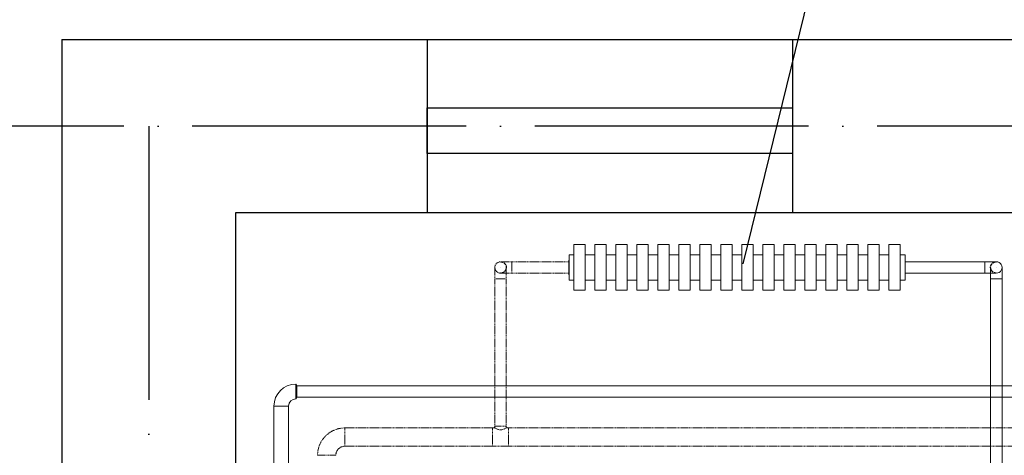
# Model space of a CAD drawing. Header units: millimetres. Extents: x 9824119 to 13672909, y -72394 to 462135.
# Tile 362 of 656: x 10226553 to 10228709, y 22741 to 23696. Entities that reach past the tile are written whole.
import ezdxf
from ezdxf import colors
from ezdxf.entities.mleader import LeaderData, LeaderLine
from ezdxf.math import Vec2, Vec3

# ---------------------------------------------------------------- set-up
doc = ezdxf.new("R2010")
doc.units = ezdxf.units.MM
for name, pattern in [('ACAD_ISO04W100', [30, 24, -3, 0, -3]), ('Hidden', [3, 2, -1]), ('UnderFloor', [7.5, 6, -1.5])]:
    doc.linetypes.add(name, pattern=pattern)
doc.layers.add('PIPE-H1', color=7, linetype='Continuous')
doc.layers.add('PIPE-H1-COMPONENT-', color=7, linetype='Continuous')
doc.layers.add('Оси', color=1, linetype='ACAD_ISO04W100', lineweight=0)
doc.styles.add('ISOCPEUR', font='isocpeui.ttf')
doc.styles.add('СПДС', font='isocpeur.ttf')

# ---------------------------------------------------------------- blocks, each defined once
blk = doc.blocks.new('ршролрролрр')
at = {"color": 253, "lineweight": 25}
for p, q in [((1573274.1, 1345082.2), (1578444.1, 1345082.2)), ((1573274.1, 1345082.2), (1573274.1, 1337702.2)), ((1574074.1, 1345082.2), (1574074.1, 1344702.2)), ((1574874.1, 1345082.2), (1574874.1, 1344702.2)), ((1573654.1, 1344702.2), (1573654.1, 1338782.2)), ((1577274.1, 1344702.2), (1573654.1, 1344702.2))]:
    blk.add_line(p, q, dxfattribs=at)
blk.add_lwpolyline([(1574074.1, 1344932.2), (1574874.1, 1344932.2), (1574874.1, 1344832.2), (1574074.1, 1344832.2)], close=True, dxfattribs=at)
at = {"layer": 'Оси', "color": 18, "lineweight": 25, "ltscale": 25, "true_color": 0x000000}
for p, q in [((1608664.1, 1344892.2), (1570284.6, 1344892.2)), ((1573464.1, 1344892.2), (1573464.1, 1325918.3))]:
    blk.add_line(p, q, dxfattribs=at)
blk = doc.blocks.new('_None')
blk = doc.blocks.new('*U2990')
at = {"layer": 'PIPE-H1', "color": 82, "linetype": 'Continuous', "lineweight": 20}
for p, q in [((10227157.6, 22897, 12.5), (10227159.6, 22893.5, 12.5)), ((10227157.6, 22865, 12.5), (10227159.6, 22868.5, 12.5))]:
    blk.add_line(p, q, dxfattribs=at)
at = {"layer": 'PIPE-H1', "color": 82, "linetype": 'Continuous', "lineweight": 20, "extrusion": (1, 0, 0)}
for centre, major_axis in [((10227157.6, 22881, 12.5), (0, 16)), ((10227159.6, 22881, 12.5), (0, 12.5))]:
    blk.add_ellipse(centre, major_axis=major_axis, ratio=1, start_param=0, end_param=3.141593, dxfattribs=at)
blk = doc.blocks.new('*U3043')
at = {"layer": 'PIPE-H1', "color": 82, "linetype": 'Continuous', "lineweight": 20}
for p, q in [((10227109.6, 22849, 12.5), (10227109.6, 16566.1, 12.5)), ((10227141.6, 22849, 12.5), (10227141.6, 16566.1, 12.5))]:
    blk.add_line(p, q, dxfattribs=at)
blk = doc.blocks.new('*U3121')
at = {"layer": 'PIPE-H1', "color": 5, "linetype": 'Hidden', "lineweight": 20}
for p, q in [((10227588.5, 22801.2, 12.5), (10227593.5, 22801.2, 12.5)), ((10227593.5, 22801.2, 12.5), (10227594.4, 22800.6, 17.3)), ((10227594.4, 22800.6, 17.3), (10227597.1, 22799.2, 21.3)), ((10227597.1, 22799.2, 21.3), (10227601.2, 22797.5, 24)), ((10227601.2, 22797.5, 24), (10227606, 22796.8, 25)), ((10227606, 22796.8, 25), (10227610.8, 22797.5, 24)), ((10227610.8, 22797.5, 24), (10227614.8, 22799.2, 21.3)), ((10227614.8, 22799.2, 21.3), (10227617.5, 22800.6, 17.3)), ((10227617.5, 22800.6, 17.3), (10227618.5, 22801.2, 12.5)), ((10227622.2, 22801.2, 12.5), (10227623.5, 22801.2, 12.5)), ((10227588.5, 22761.2, 12.5), (10227623.5, 22761.2, 12.5))]:
    blk.add_line(p, q, dxfattribs=at)
at = {"layer": 'PIPE-H1', "color": 5, "linetype": 'Hidden', "lineweight": 20, "extrusion": (1, 0, 0)}
for centre in [(10227588.5, 22781.2, 12.5), (10227623.5, 22781.2, 12.5)]:
    blk.add_ellipse(centre, major_axis=(0, 20), ratio=1, start_param=0, end_param=3.141593, dxfattribs=at)
at = {"layer": 'PIPE-H1', "color": 5, "linetype": 'Hidden', "lineweight": 20}
blk.add_ellipse((10227589.7, 22805, 12.5), major_axis=(0, -3.75), ratio=1, start_param=0, end_param=1.570796, dxfattribs=at)
at = {"layer": 'PIPE-H1', "color": 5, "linetype": 'Hidden', "lineweight": 20, "extrusion": (0, 1, 0)}
blk.add_ellipse((10227606, 22805, 12.5), major_axis=(-12.5, 0), ratio=1, start_param=0, end_param=3.141593, dxfattribs=at)
at = {"layer": 'PIPE-H1', "color": 5, "linetype": 'Hidden', "lineweight": 20, "extrusion": (0, 0, -1)}
blk.add_ellipse((10227622.2, 22805, 12.5), major_axis=(0, -3.75), ratio=1, start_param=0, end_param=1.570796, dxfattribs=at)
blk = doc.blocks.new('*U3122')
at = {"layer": 'PIPE-H1', "color": 5, "linetype": 'Hidden', "lineweight": 20}
for p, q in [((10227588.5, 22801.2, 12.5), (10227265.2, 22801.2, 12.5)), ((10227588.5, 22761.2, 12.5), (10227265.2, 22761.2, 12.5))]:
    blk.add_line(p, q, dxfattribs=at)
blk = doc.blocks.new('*U3123')
at = {"layer": 'PIPE-H1', "color": 5, "linetype": 'Hidden', "lineweight": 20}
for p, q in [((10227593.5, 23127.8, 12.5), (10227593.5, 22805, 12.5)), ((10227618.5, 23127.8, 12.5), (10227618.5, 22805, 12.5))]:
    blk.add_line(p, q, dxfattribs=at)
blk = doc.blocks.new('*U3124')
at = {"layer": 'PIPE-H1', "color": 5, "linetype": 'Hidden', "lineweight": 20, "extrusion": (-1, 0, 0)}
for centre in [(10227593.5, 23127.8, 37.5), (10227618.5, 23127.8, 37.5)]:
    blk.add_ellipse(centre, major_axis=(0, 25), ratio=1, start_param=0, end_param=1.570796, dxfattribs=at)
at = {"layer": 'PIPE-H1', "color": 5, "linetype": 'Hidden', "lineweight": 20, "extrusion": (0, -1, 0)}
blk.add_ellipse((10227606, 23127.8, 12.5), major_axis=(12.5, 0), ratio=1, start_param=0, end_param=3.141593, dxfattribs=at)
blk = doc.blocks.new('*U3125')
at = {"layer": 'PIPE-H1', "color": 7, "linetype": 'Continuous', "lineweight": -3}
blk.add_line((10227606, 23152.8, 121.2), (10227606, 23152.8, 120.2), dxfattribs=at)
blk = doc.blocks.new('*U3128')
at = {"layer": 'PIPE-H1', "color": 1, "linetype": 'Continuous', "lineweight": 20}
for p, q in [((10228679.5, 23127.8, 12.5), (10228679.5, 22705, 12.5)), ((10228704.5, 23127.8, 12.5), (10228704.5, 22705, 12.5))]:
    blk.add_line(p, q, dxfattribs=at)
blk = doc.blocks.new('*U3129')
at = {"layer": 'PIPE-H1', "color": 1, "linetype": 'Continuous', "lineweight": 20, "extrusion": (-1, 0, 0)}
for centre in [(10228679.5, 23127.8, 37.5), (10228704.5, 23127.8, 37.5)]:
    blk.add_ellipse(centre, major_axis=(0, 25), ratio=1, start_param=0, end_param=1.570796, dxfattribs=at)
at = {"layer": 'PIPE-H1', "color": 1, "linetype": 'Continuous', "lineweight": 20, "extrusion": (0, -1, 0)}
blk.add_ellipse((10228692, 23127.8, 12.5), major_axis=(12.5, 0), ratio=1, start_param=0, end_param=3.141593, dxfattribs=at)
blk = doc.blocks.new('*U3130')
at = {"layer": 'PIPE-H1', "color": 7, "linetype": 'Continuous', "lineweight": -3}
for p, q in [((10228692, 23152.8, 395), (10228692, 23152.8, 394)), ((10228692, 23152.8, 145), (10228692, 23152.8, 144))]:
    blk.add_line(p, q, dxfattribs=at)
blk = doc.blocks.new('*U3131')
at = {"layer": 'PIPE-H1', "color": 5, "linetype": 'Hidden', "lineweight": 20, "extrusion": (0, 0, -1)}
blk.add_ellipse((10227606, 23152.8, 205), major_axis=(0, -12.5), ratio=1, start_param=0, end_param=3.141593, dxfattribs=at)
at = {"layer": 'PIPE-H1', "color": 1, "linetype": 'UnderFloor', "lineweight": -3, "extrusion": (0, 0, -1)}
blk.add_ellipse((10227606, 23152.8, 205), major_axis=(0, 12.5), ratio=1, start_param=0, end_param=3.141593, dxfattribs=at)
at = {"layer": 'PIPE-H1', "color": 5, "linetype": 'Hidden', "lineweight": 20, "extrusion": (0, -1, 0)}
for centre in [(10227631, 23165.3, 205), (10227631, 23140.3, 205)]:
    blk.add_ellipse(centre, major_axis=(0, 0, 25), ratio=1, start_param=0, end_param=1.570796, dxfattribs=at)
at = {"layer": 'PIPE-H1', "color": 5, "linetype": 'Hidden', "lineweight": 20, "extrusion": (1, 0, 0)}
blk.add_ellipse((10227631, 23152.8, 230), major_axis=(0, 12.5), ratio=1, start_param=0, end_param=3.141593, dxfattribs=at)
blk = doc.blocks.new('*U3132')
at = {"layer": 'PIPE-H1', "color": 5, "linetype": 'Hidden', "lineweight": 20}
for p, q in [((10227756, 23165.3, 230), (10227631, 23165.3, 230)), ((10227756, 23140.3, 230), (10227631, 23140.3, 230))]:
    blk.add_line(p, q, dxfattribs=at)
blk = doc.blocks.new('*U3133')
at = {"layer": 'PIPE-H1', "color": 1, "linetype": 'Continuous', "lineweight": 20, "extrusion": (-1, 0, 0)}
blk.add_ellipse((10228667, 23152.8, 670), major_axis=(0, -12.5), ratio=1, start_param=0, end_param=3.141593, dxfattribs=at)
at = {"layer": 'PIPE-H1', "color": 1, "linetype": 'Continuous', "lineweight": 20, "extrusion": (0, 1, 0)}
for centre in [(10228667, 23165.3, 645), (10228667, 23140.3, 645)]:
    blk.add_ellipse(centre, major_axis=(0, 0, 25), ratio=1, start_param=0, end_param=1.570796, dxfattribs=at)
at = {"layer": 'PIPE-H1', "color": 1, "linetype": 'UnderFloor', "lineweight": -3, "extrusion": (0, 0, -1)}
blk.add_ellipse((10228692, 23152.8, 645), major_axis=(0, -12.5), ratio=1, start_param=0, end_param=3.141593, dxfattribs=at)
at = {"layer": 'PIPE-H1', "color": 1, "linetype": 'Continuous', "lineweight": 20, "extrusion": (0, 0, -1)}
blk.add_ellipse((10228692, 23152.8, 645), major_axis=(0, 12.5), ratio=1, start_param=0, end_param=3.141593, dxfattribs=at)
blk = doc.blocks.new('*U3134')
at = {"layer": 'PIPE-H1', "color": 1, "linetype": 'Continuous', "lineweight": 20}
for p, q in [((10228492, 23165.3, 670), (10228667, 23165.3, 670)), ((10228492, 23140.3, 670), (10228667, 23140.3, 670))]:
    blk.add_line(p, q, dxfattribs=at)
blk = doc.blocks.new('*U3136')
at = {"layer": 'PIPE-H1', "color": 82, "linetype": 'Continuous', "lineweight": 20}
for p, q in [((10232942.8, 22893.5, 12.5), (10227159.6, 22893.5, 12.5)), ((10232942.8, 22868.5, 12.5), (10227159.6, 22868.5, 12.5))]:
    blk.add_line(p, q, dxfattribs=at)
blk = doc.blocks.new('*U3198')
at = {"layer": 'PIPE-H1', "color": 82, "linetype": 'Continuous', "lineweight": 20}
for major_axis in [(0, 48), (0, 16)]:
    blk.add_ellipse((10227157.6, 22849, 12.5), major_axis=major_axis, ratio=1, start_param=0, end_param=1.570796, dxfattribs=at)
at = {"layer": 'PIPE-H1', "color": 82, "linetype": 'Continuous', "lineweight": 20, "extrusion": (0, -1, 0)}
blk.add_ellipse((10227125.6, 22849, 12.5), major_axis=(16, 0), ratio=1, start_param=0, end_param=3.141593, dxfattribs=at)
blk = doc.blocks.new('*U3326')
at = {"layer": 'PIPE-H1', "color": 5, "linetype": 'Hidden', "lineweight": 20}
for p, q in [((10233042.8, 22801.2, 12.5), (10227623.5, 22801.2, 12.5)), ((10233042.8, 22761.2, 12.5), (10227623.5, 22761.2, 12.5))]:
    blk.add_line(p, q, dxfattribs=at)
blk = doc.blocks.new('*U3493')
at = {"layer": 'PIPE-H1', "color": 5, "linetype": 'Hidden', "lineweight": 20}
for major_axis in [(0, 60), (0, 20)]:
    blk.add_ellipse((10227265.2, 22741.2, 12.5), major_axis=major_axis, ratio=1, start_param=0, end_param=1.570796, dxfattribs=at)
at = {"layer": 'PIPE-H1', "color": 5, "linetype": 'Hidden', "lineweight": 20, "extrusion": (1, 0, 0)}
blk.add_ellipse((10227265.2, 22781.2, 12.5), major_axis=(0, 20), ratio=1, start_param=0, end_param=3.141593, dxfattribs=at)
at = {"layer": 'PIPE-H1', "color": 5, "linetype": 'Hidden', "lineweight": 20, "extrusion": (0, -1, 0)}
blk.add_ellipse((10227225.2, 22741.2, 12.5), major_axis=(20, 0), ratio=1, start_param=0, end_param=3.141593, dxfattribs=at)
blk = doc.blocks.new('*U3496')
at = {"layer": 'PIPE-H1-COMPONENT-', "color": 14, "linetype": 'Continuous', "lineweight": 20}
for p, q in [((10227791.5, 23202.8, 700), (10227766.5, 23202.8, 700)), ((10227766.5, 23202.8, 700), (10227766.5, 23102.8, 700)), ((10227791.5, 23102.8, 700), (10227791.5, 23202.8, 700)), ((10227837.5, 23202.8, 700), (10227812.5, 23202.8, 700)), ((10227812.5, 23202.8, 700), (10227812.5, 23102.8, 700)), ((10227837.5, 23102.8, 700), (10227837.5, 23202.8, 700)), ((10227883.5, 23202.8, 700), (10227858.5, 23202.8, 700)), ((10227858.5, 23202.8, 700), (10227858.5, 23102.8, 700)), ((10227883.5, 23102.8, 700), (10227883.5, 23202.8, 700)), ((10227929.5, 23202.8, 700), (10227904.5, 23202.8, 700)), ((10227904.5, 23202.8, 700), (10227904.5, 23102.8, 700)), ((10227929.5, 23102.8, 700), (10227929.5, 23202.8, 700)), ((10227975.5, 23202.8, 700), (10227950.5, 23202.8, 700)), ((10227950.5, 23202.8, 700), (10227950.5, 23102.8, 700)), ((10227975.5, 23102.8, 700), (10227975.5, 23202.8, 700)), ((10228021.5, 23202.8, 700), (10227996.5, 23202.8, 700)), ((10227996.5, 23202.8, 700), (10227996.5, 23102.8, 700)), ((10228021.5, 23102.8, 700), (10228021.5, 23202.8, 700)), ((10228067.5, 23202.8, 700), (10228042.5, 23202.8, 700)), ((10228042.5, 23202.8, 700), (10228042.5, 23102.8, 700)), ((10228067.5, 23102.8, 700), (10228067.5, 23202.8, 700)), ((10228113.5, 23202.8, 700), (10228088.5, 23202.8, 700)), ((10228088.5, 23202.8, 700), (10228088.5, 23102.8, 700)), ((10228113.5, 23102.8, 700), (10228113.5, 23202.8, 700)), ((10228159.5, 23202.8, 700), (10228134.5, 23202.8, 700)), ((10228134.5, 23202.8, 700), (10228134.5, 23102.8, 700)), ((10228159.5, 23102.8, 700), (10228159.5, 23202.8, 700)), ((10228205.5, 23202.8, 700), (10228180.5, 23202.8, 700)), ((10228180.5, 23202.8, 700), (10228180.5, 23102.8, 700)), ((10228205.5, 23102.8, 700), (10228205.5, 23202.8, 700)), ((10228251.5, 23202.8, 700), (10228226.5, 23202.8, 700)), ((10228226.5, 23202.8, 700), (10228226.5, 23102.8, 700)), ((10228251.5, 23102.8, 700), (10228251.5, 23202.8, 700)), ((10228297.5, 23202.8, 700), (10228272.5, 23202.8, 700)), ((10228272.5, 23202.8, 700), (10228272.5, 23102.8, 700)), ((10228297.5, 23102.8, 700), (10228297.5, 23202.8, 700)), ((10228343.5, 23202.8, 700), (10228318.5, 23202.8, 700)), ((10228318.5, 23202.8, 700), (10228318.5, 23102.8, 700)), ((10228343.5, 23102.8, 700), (10228343.5, 23202.8, 700)), ((10228389.5, 23202.8, 700), (10228364.5, 23202.8, 700)), ((10228364.5, 23202.8, 700), (10228364.5, 23102.8, 700)), ((10228389.5, 23102.8, 700), (10228389.5, 23202.8, 700)), ((10228435.5, 23202.8, 700), (10228410.5, 23202.8, 700)), ((10228410.5, 23202.8, 700), (10228410.5, 23102.8, 700)), ((10228435.5, 23102.8, 700), (10228435.5, 23202.8, 700)), ((10228481.5, 23202.8, 700), (10228456.5, 23202.8, 700)), ((10228456.5, 23202.8, 700), (10228456.5, 23102.8, 700)), ((10228481.5, 23102.8, 700), (10228481.5, 23202.8, 700)), ((10227756, 23180.3, 667), (10227766.5, 23180.3, 667)), ((10227791.5, 23180.3, 667), (10227812.5, 23180.3, 667)), ((10227837.5, 23180.3, 667), (10227858.5, 23180.3, 667)), ((10227883.5, 23180.3, 667), (10227904.5, 23180.3, 667)), ((10227929.5, 23180.3, 667), (10227950.5, 23180.3, 667)), ((10227975.5, 23180.3, 667), (10227996.5, 23180.3, 667)), ((10228021.5, 23180.3, 667), (10228042.5, 23180.3, 667)), ((10228067.5, 23180.3, 667), (10228088.5, 23180.3, 667)), ((10228113.5, 23180.3, 667), (10228134.5, 23180.3, 667)), ((10228159.5, 23180.3, 667), (10228180.5, 23180.3, 667)), ((10228205.5, 23180.3, 667), (10228226.5, 23180.3, 667)), ((10228251.5, 23180.3, 667), (10228272.5, 23180.3, 667)), ((10228297.5, 23180.3, 667), (10228318.5, 23180.3, 667)), ((10228343.5, 23180.3, 667), (10228364.5, 23180.3, 667)), ((10228389.5, 23180.3, 667), (10228410.5, 23180.3, 667)), ((10228435.5, 23180.3, 667), (10228456.5, 23180.3, 667)), ((10228481.5, 23180.3, 667), (10228492, 23180.3, 667)), ((10227756, 23125.3, 667), (10227766.5, 23125.3, 667)), ((10227791.5, 23125.3, 667), (10227812.5, 23125.3, 667)), ((10227837.5, 23125.3, 667), (10227858.5, 23125.3, 667)), ((10227883.5, 23125.3, 667), (10227904.5, 23125.3, 667)), ((10227929.5, 23125.3, 667), (10227950.5, 23125.3, 667)), ((10227975.5, 23125.3, 667), (10227996.5, 23125.3, 667)), ((10228021.5, 23125.3, 667), (10228042.5, 23125.3, 667)), ((10228067.5, 23125.3, 667), (10228088.5, 23125.3, 667)), ((10228113.5, 23125.3, 667), (10228134.5, 23125.3, 667)), ((10228159.5, 23125.3, 667), (10228180.5, 23125.3, 667)), ((10228205.5, 23125.3, 667), (10228226.5, 23125.3, 667)), ((10228251.5, 23125.3, 667), (10228272.5, 23125.3, 667)), ((10228297.5, 23125.3, 667), (10228318.5, 23125.3, 667)), ((10228343.5, 23125.3, 667), (10228364.5, 23125.3, 667)), ((10228389.5, 23125.3, 667), (10228410.5, 23125.3, 667)), ((10228435.5, 23125.3, 667), (10228456.5, 23125.3, 667)), ((10228481.5, 23125.3, 667), (10228492, 23125.3, 667)), ((10227766.5, 23102.8, 700), (10227791.5, 23102.8, 700)), ((10227812.5, 23102.8, 700), (10227837.5, 23102.8, 700)), ((10227858.5, 23102.8, 700), (10227883.5, 23102.8, 700)), ((10227904.5, 23102.8, 700), (10227929.5, 23102.8, 700)), ((10227950.5, 23102.8, 700), (10227975.5, 23102.8, 700)), ((10227996.5, 23102.8, 700), (10228021.5, 23102.8, 700)), ((10228042.5, 23102.8, 700), (10228067.5, 23102.8, 700)), ((10228088.5, 23102.8, 700), (10228113.5, 23102.8, 700)), ((10228134.5, 23102.8, 700), (10228159.5, 23102.8, 700)), ((10228180.5, 23102.8, 700), (10228205.5, 23102.8, 700)), ((10228226.5, 23102.8, 700), (10228251.5, 23102.8, 700)), ((10228272.5, 23102.8, 700), (10228297.5, 23102.8, 700)), ((10228318.5, 23102.8, 700), (10228343.5, 23102.8, 700)), ((10228364.5, 23102.8, 700), (10228389.5, 23102.8, 700)), ((10228410.5, 23102.8, 700), (10228435.5, 23102.8, 700)), ((10228456.5, 23102.8, 700), (10228481.5, 23102.8, 700))]:
    blk.add_line(p, q, dxfattribs=at)
at = {"layer": 'PIPE-H1-COMPONENT-', "color": 14, "linetype": 'Continuous', "lineweight": 20, "extrusion": (1, 0, 0)}
for centre, major_axis, end_param in [((10227755.9, 23152.8, 667), (0, 16), 3.141593), ((10227755.9, 23152.8, 233), (0, 16), 3.141593), ((10227756, 23152.8, 667), (0, 27.5), 3.141593), ((10227766.4, 23152.8, 667), (0, 27.6, -0.5), 3.178151), ((10227766.4, 23152.8, 233), (0, 27.6, -0.5), 0.036559), ((10228481.6, 23152.8, 667), (0, 27.6, -0.5), 3.178151), ((10228481.6, 23152.8, 233), (0, 27.6, -0.5), 0.036559), ((10228492, 23152.8, 667), (0, 27.5), 3.141593), ((10227766.4, 23152.8, 233), (0, -27.6, 0.5), 0.036559), ((10228481.6, 23152.8, 233), (0, -27.6, 0.5), 0.036559)]:
    blk.add_ellipse(centre, major_axis=major_axis, ratio=1, start_param=0, end_param=end_param, dxfattribs=at)
at = {"layer": 'PIPE-H1-COMPONENT-', "color": 14, "linetype": 'Continuous', "lineweight": 20, "extrusion": (-1, 0, 0)}
for centre in [(10228492.1, 23152.8, 667), (10228492.1, 23152.8, 233)]:
    blk.add_ellipse(centre, major_axis=(0, -16), ratio=1, start_param=0, end_param=3.141593, dxfattribs=at)

msp = doc.modelspace()

# ---------------------------------------------------------------- block references
msp.add_blockref('ршролрролрр', (8653371.2, -1321429.7))
at = {"layer": 'PIPE-H1'}
for name in ['*U3131', '*U3132', '*U3124', '*U3125', '*U3123', '*U3128', '*U3198', '*U2990', '*U3136', '*U3043', '*U3493', '*U3122', '*U3121', '*U3326']:
    msp.add_blockref(name, (0, 0), dxfattribs=at)

# ---------------------------------------------------------------- next in the draw order: leaders
at = {"color": 5, "lineweight": 25, "ltscale": 15}
ml = msp.add_multileader_mtext('Standard', dxfattribs=at)
ml.set_content('{\\C1;8сек. (h=500)\\PQ=1360Вт}', color=14, style='СПДС')
ml.set_leader_properties()
ml.set_arrow_properties(name='NONE')
ml.build(insert=Vec2(0, 0))
ml.multileader.update_dxf_attribs({"text_left_attachment_type": 6, "text_right_attachment_type": 6, "dogleg_length": 0.36, "arrow_head_size": 100})
ctx = ml.context
ctx.base_point, ctx.char_height, ctx.arrow_head_size, ctx.plane_origin = Vec3(10228421.2, 24314.2, 1170), 220, 100, Vec3(10237245.5, 9557.3, 1170)
ctx.left_attachment, ctx.right_attachment, ctx.text_align_type = 6, 6, 1
notes = []
notes.append((ctx, [(0, (1, 1, 0), (10228420.8, 24314.2, 1170), (1, 0), 0.36, [(1, [(10228137.4, 23160.8, 1170)], 0, [])])]))
ctx.mtext.insert, ctx.mtext.width, ctx.mtext.defined_height, ctx.mtext.alignment, ctx.mtext.flow_direction = Vec3(10229270.2, 24578.2, 1170), 2438.932, 630, 2, 5
ctx.mtext.has_bg_fill, ctx.mtext.bg_color, ctx.mtext.bg_scale_factor, ctx.mtext.bg_transparency, ctx.mtext.use_window_bg_color = 1, -1027028792, 1.5, 0, 1
for ctx, leaders in notes:
    for number, flags, end, landing, length, lines in leaders:
        leader = LeaderData()
        leader.index, (leader.has_last_leader_line, leader.has_dogleg_vector, leader.attachment_direction) = number, flags
        leader.last_leader_point, leader.dogleg_vector, leader.dogleg_length = Vec3(end), Vec3(landing), length
        for number, points, colour, breaks in lines:
            line = LeaderLine()
            line.index, line.vertices, line.color, line.breaks = number, Vec3.list(points), colors.encode_raw_color(colour), breaks
            leader.lines.append(line)
        ctx.leaders.append(leader)

# ---------------------------------------------------------------- next in the draw order: block references
at = {"layer": 'PIPE-H1'}
for name in ['*U3134', '*U3133', '*U3129', '*U3130']:
    msp.add_blockref(name, (0, 0), dxfattribs=at)
at = {"layer": 'PIPE-H1-COMPONENT-'}
msp.add_blockref('*U3496', (0, 0), dxfattribs=at)

# ---------------------------------------------------------------- next in the draw order: texts
at = {"char_height": 300, "attachment_point": 1, "style": 'ISOCPEUR'}
for s, insert, width in [('\\pi13638.10589;{\\fISOCPEUR|b0|i0|c204|p34;\\H1.66667x;\\L\\C7;\\P\\pi10874.35036;\\H1.1x;Общие указания\\l\\P\\pi13638.10589;\\P\\pi-900,l1200,t1200;\\H0.72727x;1.^IПроект выполнен на основании задания заказчика и задания на проектирование архитектурно-строительных чертежей.\\P2.^IПроект соответствует действующим нормам :\\P\\pl900,t900;\\fSymbol|b0|i0|c2|p18;·^I\\fISOCPEUR|b0|i0|c204|p34;КМК 2. 04.05-97* "Отопление, вентиляция и кондиционирование воздуха".\\P\\fSymbol|b0|i0|c2|p18;·^I\\fISOCPEUR|b0|i0|c204|p34;ШНК 2.08.02-09* "Общественные здания и сооружение" \\P\\fSymbol|b0|i0|c2|p18;·^I\\fISOCPEUR|b0|i0|c204|p34;КМК 2.01.01-94 "Климатические и физико-геологические данные для проектирования".\\P\\fSymbol|b0|i0|c2|p18;·^I\\fISOCPEUR|b0|i0|c204|p34;КМК 2.01.04-97* "Строительная теплотехника".\\P\\fSymbol|b0|i0|c2|p18;·^I\\fISOCPEUR|b0|i0|c204|p34;ГОСТ 21.602-2003 "Правила выполнения рабочей документации отопления, вентиляции и кондиционирования".\\P\\fSymbol|b0|i0|c2|p18;·^I\\fISOCPEUR|b0|i0|c204|p34;ШНК \\fISOCPEUR|b0|i0|c186|p34;2.01.02-04\\fISOCPEUR|b0|i0|c204|p34; - \\fISOCPEUR|b0|i0|c186|p34;"\\fISOCPEUR|b0|i0|c204|p34;Пожарная безопасность зданий и сооружений\\fISOCPEUR|b0|i0|c186|p34;"\\fISOCPEUR|b0|i0|c204|p34;;\\P\\pl1200,t1200;3.^I  Расчетные параметры наружного воздуха для проектирования отопления, вентиляции и кондиционирования воздуха приняты по КМК 2.01.01-94.\\P\\pi-300,l300,tz;      Для проектирования отопления, вентиляции и кондиционирования воздуха: \\P\\pl1500,t1500;-^IХолодный  период  года Тн\\fISOCPEUR|b0|i0|c186|p34;=-14.0°C\\fISOCPEUR|b0|i0|c204|p34;; I=-12,4 кДж/кг (Парам. Б);\\P-^IТеплый  период  года Тн=33°C; I=55,7 кДж/кг  (Парам. А);\\P-^IТеплый  период  года Тн=37,5°C; I=65,2 кДж/кг (Парам. Б);\\P-^IСкорость ветра  - V=1,6 м/сек - холодный период;\\P-^IСкорость ветра  - V=1,9 м/сек - теплый  период;\\P-^IПродолжительность отопительного периода  Zот.пер.=129суток;\\P-^IСредняя температура отопительного периода  tот.пер.=2,7°C;\\P-^IБарометрическое давление в районе строительства Рбар=950 Гпа.\\P\\pi600,l0,tz;\\P\\pi11458.1097;\\LТЕПЛОСНАБЖЕНИЕ\\P\\pi13638.10589;\\l\\P\\pi0;\\C0;В качестве источника тепла выбран установленный во дворе здания тепловой насос, рассчитанный на работу в температурном режиме 40–30 °C.^J^JСистема отопления спроектирована как двухтрубная, в ней используются напольный фанкойл.\\P^JОсновным источником тепла является тепловой насос. \\P^JОсновное охлаждение осуществляется с помощью\\Pтепловых насосов. Для отвода конденсата, образующегося в фанкойлах, предусмотрены дренажные трубы. Основные водосточные и обратные трубы выполнены из полипропилена. \\P\\pi600;^JОсновные подающие и обратные трубы выполнены из полипропилена. Слив воды из системы осуществляется через регулировочный узел. Для снижения теплопотерь через трубы выполнены работы по теплоизоляции.\\C7; \\P\\pi12278.10827;\\LОТОПЛЕНИЕ\\l\\P\\pi0;  Для достижения  комфортных условий в зимнее время и компенсации теплопотерь в помещениях установлены \\C0;фанкойл\\C7;ы обеспечивающие в помещениях нормируемую температуру воздуха:\\P\\pi-300,l1500,t1500;-^IКабинет врача +20°C.\\P-^IЗал       +22°C.\\P-^IФизиотерапия     +21°C.\\P\\pi0,l0,tz;   На каждом приборе предусматривается устанавка термостатического клапана и запорного крана. Рекомендуется применить трубопроводы стабильные полипропиленовые. Система теплоснабжения \\C0;фанкойл\\C7;ов двухтрубная с принудительной циркуляцией, горизонтальная. Удаление воздуха осуществляется из воздухоспускных кранов установленных в \\C0;фанкойл\\C7;ах. Все монтажные и наладочные работы проводить в соответствии с нормативными документами и инструкциям фирм-изготовителя.}', (9986122.2, 27067.1), 27276.212), ('{\\fISOCPEUR|b0|i0|c204|p34;\\C7;^I\\A1;\\L\\P\\pi10515.36534;\\H1.33333x;ВЕНТИЛЯЦИЯ\\P\\pi0;\\l^IВ здании предусмотрена приточно-вытяжная вентиляция с естественным и \\Pмеханическим побуждением, для функционально различных и конструктивно раздельных групп \\Pпомещений.   ^I  \\P^IТакже предусматривается естественная вентиляция с удалением и поступлением воздуха через окна и двери.\\P^IУдаление воздуха из помещений производится с помощью вытяжных решеток.\\P^IМатериал воздуховодов - тонколистовая оцинкованная сталь по ГОСТ 14918-80.\\P^IВоздуховоды систем вытяжной вентиляции выполняются класса "Н" (нормально плотный).\\P^IМонтаж систем вентиляции выполнить в соответствии с \\A0;КМК 3.05.01.-9\\A1;7\\P\\A0;\\L\\P\\pi12075.36144;\\P\\pi7995.37164;ПРИМЕЧАНИЯ (ТЕПЛОСНАБЖЕНИЕ)\\P\\pi-900,l900,t900;\\l1.^IЧертеж читать совместно со спецификацией и с другими разделами проекта.\\P2.^IМонтаж оборудования и трубопроводов производить в соответствии с местными \\P\\pi0;действующими нормами и правилами, и требованиями завода-изготовителя оборудования.\\P\\pi-900;3.^IТрубопроводы системы теплоснабжения радиаторов приняты полипропиленовыми.\\P4.^IНа планах и схемах указаны наружный диаметр и толщина стенки полипропиленовых \\P\\pi0;трубопроводов.\\P\\pi-900;5.^IПриборы и трубопроводы нанесены условно.\\P6.^IУклон трубопроводов выполнить согласно схемам в сторону ближайшего вертикального \\P\\pi0;стояка.\\P\\pi-900;7.^IВсе отметки указаны от уровня пола этажа. \\P8.^IКрепить трубу в штробе каждые 2 метра.\\P9.^IТрубопроводы отопления, прокладываемые в полу покрыть трубчатой тепловой изоляцией \\P\\pi0;из вспученного полителена "Isocom" толщиной 9 мм.\\P\\pi-900;10.^IДиаметры запорно-регулирующей арматуры и фильтров соответствуют диаметру \\P\\pi0;трубопроводов, если не указано иное.\\P\\pi3390,l600,tz;\\P\\pi5455.37799,l0;\\LПРИМЕЧАНИЯ (ВЕНТИЛЯЦИЯ И КОНДИЦИОНИРОВАНИЕ)\\l\\P\\pi-900,l900,t900;1.^IВентиляционные системы показаны условно.\\P2.^IЧертеж читать совместно со спецификацией и остальными разделами проекта \\P3.^IВсе неплотности при пересечении инженерными коммуникациями огнестойких стен, \\P\\pi0;перекрытий и перегородок заделать материалами, соответствующими по степени \\Pогнестойкости пересекаемым ограждениям.\\P\\pi-900;4.^IВ сан-узлах двери не оборудованные переточными решетками, предусмотреть с \\P\\pi0;подрезкой дверного полотна, высота щели не менее 20 мм. Если конструкция дверей не \\Pпозволяет предусмотреть щели в нижней части, то необходимо выполнить установку \\Pжалюзийной решетки в нижней половине двери.\\P\\pi-900;5.^IРазместить все приборы для измерения температуры, давления и скорости потока в \\P\\pi0;доступных местах с прямыми секциями труб или воздуховодов наверху или внизу, \\Pсогласно рекомендациям завода изготовителя для точности показаний.\\P\\pi-900;6.^IУстановить расположение диффузоров, отдушин и вентиляционных решеток согласно \\P\\pi0;архитектурным планам потолка, освещения и другим деталям/узлам потолка и \\Pвыполнить незначительные изменения для обеспечения соответствия.\\P\\pi-900;7.^IМонтаж оборудования выполнить в соответствии с местными нормами и правилами, а \\P\\pi0;так же требованиями завода-изготовителя оборудования \\P\\pi-900;8.^IВсе отметки оборудований даны от пола этажа.\\P}', (10015733.6, 26003.4), 24350.724)]:
    msp.add_mtext(s, dxfattribs=dict(at, insert=insert, width=width))

doc.saveas('drawing.dxf')
